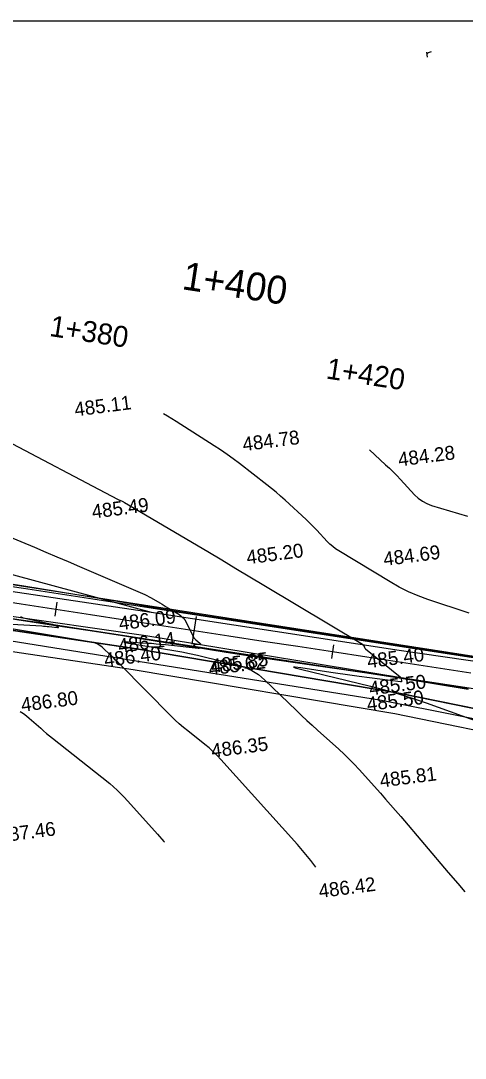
# Model space of a CAD drawing. Extents: x -636600 to -628587, y -1090963 to -1085869.
# Drawn here: x -629105.6 to -629042.1, y -1087862.6 to -1087714.1 of the extents above; entities that cross this region are included whole.
import ezdxf

# ---------------------------------------------------------------- set-up
doc = ezdxf.new("R2010")
doc.units = 0
for name, color, linetype in [('01_PARCELY_NÁVRH_PC', 7, 'Continuous'), ('06_ÚSES_IP_NAVRH', 7, 'Continuous'), ('08_LEGENDA_HV', 7, 'Continuous'), ('40', 7, 'Continuous'), ('42', 7, 'Continuous'), ('43', 7, 'Continuous'), ('Ex_Major Contours', 7, 'Continuous'), ('Ex_Minor Contours', 7, 'Continuous'), ('HEKTOMETRY100', 7, 'Continuous'), ('HEKTOMETRY20', 7, 'Continuous'), ('koty_vše', 7, 'Continuous'), ('situace_osa', 7, 'Continuous'), ('situace_těleso', 7, 'Continuous'), ('situace_vozovka', 7, 'Continuous')]:
    doc.layers.add(name, color=color, linetype=linetype)

msp = doc.modelspace()

# ---------------------------------------------------------------- linework, layer by layer
at = {"layer": '01_PARCELY_NÁVRH_PC'}
for points in [[(-629410.3, -1087805.3), (-629198.75, -1087784.34), (-629184.32, -1087783.67), (-629160.47, -1087786.45), (-628984.09, -1087813.91)], [(-629400.06, -1087812.21), (-629199.92, -1087792.51), (-629184.48, -1087792.14), (-629172.97, -1087792.87), (-629126.59, -1087801.45), (-629089.53, -1087806.97), (-629052.12, -1087813.29), (-629032.14, -1087817.38), (-628979.27, -1087824.62), (-628978.88, -1087821.64), (-629031.64, -1087814.42), (-629051.57, -1087810.34), (-629089.06, -1087804.01), (-629126.1, -1087798.49), (-629172.6, -1087789.89), (-629184.42, -1087789.14), (-629200.1, -1087789.51), (-629400.44, -1087809.23)], [(-629031.64, -1087814.42), (-629051.57, -1087810.34), (-629089.06, -1087804.01), (-629126.1, -1087798.49), (-629172.6, -1087789.89), (-629184.42, -1087789.14), (-629200.1, -1087789.51), (-629400.44, -1087809.23)]]:
    msp.add_lwpolyline(points, dxfattribs=at)
at = {"layer": '06_ÚSES_IP_NAVRH'}
msp.add_lwpolyline([(-629559.3, -1087912.87), (-629514.67, -1087903.13), (-629507.96, -1087898.35), (-629477.85, -1087853.71), (-629461.65, -1087836.04), (-629444.91, -1087824.14), (-629428.55, -1087816.83), (-629404.15, -1087811.19), (-629199.75, -1087790.95), (-629172.33, -1087791.1), (-629126.91, -1087799.68), (-629054.01, -1087811.36), (-629031.54, -1087815.86), (-628981.94, -1087822.74)], dxfattribs=at)
at = {"layer": '08_LEGENDA_HV'}
msp.add_line((-629847.27, -1087714.11), (-628734.71, -1087714.11), dxfattribs=at)
at = {"layer": '40'}
for p, q in [((-629126.31, -1087792.86), (-629086.94, -1087798.77)), ((-629126.13, -1087796.57), (-629087.71, -1087802.08)), ((-629086.94, -1087798.77), (-629051.52, -1087804.2)), ((-629087.71, -1087802.08), (-629051.23, -1087808.1)), ((-629051.52, -1087804.2), (-628975.47, -1087815.26)), ((-629051.23, -1087808.1), (-628977.27, -1087819.47))]:
    msp.add_line(p, q, dxfattribs=at)
at = {"layer": '42'}
for p, q in [((-629155.45, -1087780.12), (-629086.94, -1087798.77)), ((-629126.1, -1087798.49), (-629089.06, -1087804.01)), ((-629089.06, -1087804.01), (-629051.57, -1087810.34)), ((-629051.57, -1087810.34), (-629031.64, -1087814.42))]:
    msp.add_line(p, q, dxfattribs=at)
at = {"layer": '43'}
for points in [[(-629047.44, -1087719.34), (-629047.54, -1087718.61)], [(-629047.51, -1087718.85), (-629047.42, -1087718.74), (-629047.32, -1087718.66), (-629047.17, -1087718.6), (-629047.03, -1087718.56), (-629046.87, -1087718.53)]]:
    msp.add_lwpolyline(points, dxfattribs=at)
at = {"layer": 'Ex_Major Contours'}
msp.add_lwpolyline([(-629041.48, -1087798.92), (-629047.4, -1087796.94), (-629048.8, -1087796.43), (-629050.16, -1087795.84), (-629051.5, -1087795.18), (-629052.79, -1087794.44), (-629060.13, -1087789.99), (-629060.59, -1087789.69), (-629061.01, -1087789.36), (-629061.42, -1087789.01), (-629061.8, -1087788.63), (-629063.27, -1087787.03), (-629063.65, -1087786.64), (-629064.03, -1087786.25), (-629064.42, -1087785.87), (-629064.81, -1087785.5), (-629067.81, -1087782.74), (-629068.45, -1087782.17), (-629069.1, -1087781.61), (-629069.76, -1087781.06), (-629070.43, -1087780.53), (-629074.33, -1087777.5), (-629075.22, -1087776.83), (-629076.11, -1087776.18), (-629077.03, -1087775.55), (-629077.95, -1087774.95), (-629083.38, -1087771.48), (-629084.6, -1087770.71), (-629085.18, -1087770.36)], dxfattribs=at)
at = {"layer": 'Ex_Minor Contours'}
for points in [[(-629108.65, -1087773.72), (-629091.74, -1087782.59), (-629091.66, -1087782.63), (-629091.58, -1087782.67), (-629091.5, -1087782.71), (-629091.41, -1087782.74), (-629091.08, -1087782.89), (-629091, -1087782.92), (-629090.92, -1087782.96), (-629090.84, -1087783.01), (-629090.76, -1087783.05), (-629078.86, -1087790.1), (-629076.85, -1087791.29), (-629074.85, -1087792.49), (-629072.84, -1087793.69), (-629070.84, -1087794.89), (-629056.77, -1087803.34), (-629056.72, -1087803.38), (-629056.67, -1087803.42), (-629056.63, -1087803.47), (-629056.59, -1087803.53), (-629056.47, -1087803.78), (-629056.44, -1087803.84), (-629056.4, -1087803.9), (-629056.35, -1087803.95), (-629056.3, -1087804), (-629051.36, -1087808), (-629051.31, -1087808.05), (-629051.26, -1087808.12), (-629051.23, -1087808.19), (-629051.21, -1087808.27), (-629051.16, -1087808.6), (-629051.16, -1087808.67), (-629051.18, -1087808.72), (-629051.23, -1087808.74), (-629051.3, -1087808.74), (-629057.22, -1087807.95), (-629058.23, -1087807.82), (-629059.24, -1087807.67), (-629060.25, -1087807.53), (-629061.26, -1087807.38), (-629065.57, -1087806.73), (-629066.36, -1087806.63), (-629066.63, -1087806.62), (-629066.38, -1087806.72), (-629065.61, -1087806.92), (-629055.6, -1087809.36), (-629053.59, -1087809.88), (-629051.6, -1087810.45), (-629049.63, -1087811.07), (-629047.67, -1087811.74), (-629037.9, -1087815.25)], [(-629055.77, -1087775.52), (-629053.44, -1087777.66), (-629052.9, -1087778.17), (-629052.37, -1087778.69), (-629051.84, -1087779.22), (-629051.33, -1087779.76), (-629049.31, -1087781.95), (-629048.77, -1087782.46), (-629048.19, -1087782.88), (-629047.56, -1087783.22), (-629046.87, -1087783.48), (-629041.76, -1087785.04)], [(-629128.85, -1087778.99), (-629103.64, -1087789.48), (-629102.03, -1087790.16), (-629100.42, -1087790.84), (-629098.8, -1087791.52), (-629097.2, -1087792.21), (-629088.2, -1087796.08), (-629087.88, -1087796.22), (-629087.56, -1087796.38), (-629087.24, -1087796.55), (-629086.93, -1087796.72), (-629085.71, -1087797.45), (-629085.4, -1087797.63), (-629085.09, -1087797.81), (-629084.79, -1087798), (-629084.48, -1087798.18), (-629083.01, -1087799.06), (-629082.69, -1087799.29), (-629082.4, -1087799.56), (-629082.16, -1087799.86), (-629081.97, -1087800.21), (-629081.02, -1087802.15), (-629080.94, -1087802.31), (-629080.83, -1087802.45), (-629080.71, -1087802.59), (-629080.58, -1087802.71), (-629079.99, -1087803.19), (-629079.9, -1087803.28), (-629079.88, -1087803.35), (-629079.93, -1087803.39), (-629080.06, -1087803.41), (-629080.73, -1087803.43), (-629080.85, -1087803.44), (-629080.89, -1087803.47), (-629080.87, -1087803.52), (-629080.77, -1087803.58), (-629080.21, -1087803.86), (-629080.11, -1087803.91), (-629080.08, -1087803.95), (-629080.13, -1087803.97), (-629080.25, -1087803.96), (-629084.92, -1087803.45), (-629085.58, -1087803.38), (-629086.23, -1087803.32), (-629086.89, -1087803.27), (-629087.55, -1087803.23), (-629090.17, -1087803.07), (-629090.67, -1087803.04), (-629090.84, -1087803.06), (-629090.68, -1087803.11), (-629090.19, -1087803.2), (-629083.73, -1087804.26), (-629082.59, -1087804.46), (-629081.45, -1087804.68), (-629080.31, -1087804.92), (-629079.18, -1087805.19), (-629074.66, -1087806.28), (-629073.57, -1087806.62), (-629072.55, -1087807.09), (-629071.6, -1087807.7), (-629070.73, -1087808.44), (-629066.19, -1087812.84), (-629065.45, -1087813.55), (-629064.7, -1087814.26), (-629063.95, -1087814.95), (-629063.19, -1087815.64), (-629060.13, -1087818.39), (-629059.37, -1087819.09), (-629058.64, -1087819.8), (-629057.92, -1087820.54), (-629057.23, -1087821.29), (-629054.19, -1087824.69), (-629053.45, -1087825.51), (-629052.73, -1087826.34), (-629052.01, -1087827.17), (-629051.29, -1087828.01), (-629044.5, -1087836.01), (-629043.13, -1087837.62), (-629042.13, -1087838.78)], [(-629063.4, -1087835.26), (-629064.12, -1087834.3), (-629066.05, -1087832.03), (-629076.98, -1087819.85), (-629077.52, -1087819.27), (-629078.08, -1087818.73), (-629078.66, -1087818.2), (-629079.27, -1087817.7), (-629081.73, -1087815.75), (-629082.34, -1087815.26), (-629082.93, -1087814.74), (-629083.51, -1087814.21), (-629084.07, -1087813.66), (-629091.4, -1087806.23), (-629091.71, -1087805.92), (-629092.03, -1087805.61), (-629092.34, -1087805.3), (-629092.66, -1087805), (-629093.95, -1087803.79), (-629094.28, -1087803.52), (-629094.65, -1087803.3), (-629095.04, -1087803.14), (-629095.46, -1087803.04), (-629109.25, -1087800.77)], [(-629107.73, -1087800.42), (-629102.57, -1087800.74), (-629102.32, -1087800.75), (-629102.07, -1087800.77), (-629101.82, -1087800.8), (-629101.58, -1087800.82), (-629100.32, -1087800.96), (-629100.23, -1087800.96), (-629100.2, -1087800.95), (-629100.22, -1087800.92), (-629100.3, -1087800.88), (-629100.71, -1087800.67), (-629100.82, -1087800.62), (-629100.92, -1087800.58), (-629101.03, -1087800.54), (-629101.15, -1087800.52), (-629105.18, -1087799.61), (-629105.41, -1087799.54), (-629105.6, -1087799.42)], [(-629105.67, -1087812.97), (-629105.22, -1087813.27), (-629104.79, -1087813.6), (-629104.37, -1087813.95), (-629102.74, -1087815.39), (-629102.33, -1087815.75), (-629101.92, -1087816.11), (-629101.5, -1087816.45), (-629101.07, -1087816.79), (-629093.98, -1087822.4), (-629092.88, -1087823.31), (-629091.83, -1087824.26), (-629090.81, -1087825.25), (-629089.84, -1087826.29), (-629086.03, -1087830.53), (-629085.12, -1087831.61), (-629085.06, -1087831.68)]]:
    msp.add_lwpolyline(points, dxfattribs=at)
at = {"layer": 'HEKTOMETRY100'}
msp.add_lwpolyline([(-629080.51, -1087799.39), (-629081.12, -1087803.35)], dxfattribs=at)
at = {"layer": 'HEKTOMETRY20'}
for points in [[(-629100.43, -1087797.34), (-629100.74, -1087799.32)], [(-629060.9, -1087803.42), (-629061.2, -1087805.4)]]:
    msp.add_lwpolyline(points, dxfattribs=at)
at = {"layer": 'situace_osa'}
msp.add_lwpolyline([(-629110.47, -1087796.81), (-629105.53, -1087797.57), (-629100.58, -1087798.33), (-629095.64, -1087799.09), (-629090.7, -1087799.85), (-629085.76, -1087800.61), (-629080.82, -1087801.37), (-629075.87, -1087802.13), (-629070.93, -1087802.89), (-629065.99, -1087803.65), (-629061.05, -1087804.41), (-629056.11, -1087805.17), (-629051.16, -1087805.93), (-629046.22, -1087806.69), (-629041.28, -1087807.45)], dxfattribs=at)
at = {"layer": 'situace_těleso'}
for points in [[(-629150.1, -1087793.04), (-629145.42, -1087793.82), (-629140.48, -1087794.6), (-629135.54, -1087795.35), (-629130.59, -1087796.08), (-629125.63, -1087796.75), (-629120.7, -1087797.57), (-629115.76, -1087798.32), (-629110.81, -1087799.07), (-629105.87, -1087799.84), (-629100.93, -1087800.6), (-629095.98, -1087801.32), (-629091.05, -1087802.1), (-629086.11, -1087802.9), (-629081.17, -1087803.69), (-629076.24, -1087804.49), (-629071.29, -1087805.24), (-629066.35, -1087805.97), (-629061.4, -1087806.69), (-629056.45, -1087807.42), (-629051.51, -1087808.17), (-629046.57, -1087808.97), (-629041.64, -1087809.79)], [(-629040.94, -1087805.22), (-629045.88, -1087804.45), (-629050.82, -1087803.68), (-629055.76, -1087802.9), (-629060.7, -1087802.13), (-629065.64, -1087801.37), (-629070.58, -1087800.61), (-629075.52, -1087799.84), (-629080.46, -1087799.08), (-629085.4, -1087798.31), (-629090.34, -1087797.49), (-629095.26, -1087796.64), (-629100.2, -1087795.85), (-629105.14, -1087795.06), (-629110.08, -1087794.3)]]:
    msp.add_lwpolyline(points, dxfattribs=at)
at = {"layer": 'situace_vozovka'}
for points in [[(-629150.1, -1087792.99), (-629145.4, -1087793.71), (-629140.46, -1087794.47), (-629135.52, -1087795.23), (-629130.58, -1087795.99), (-629125.63, -1087796.75), (-629120.69, -1087797.51), (-629115.75, -1087798.27), (-629110.81, -1087799.03), (-629105.87, -1087799.79), (-629100.93, -1087800.55), (-629095.98, -1087801.31), (-629091.04, -1087802.07), (-629086.1, -1087802.83), (-629081.16, -1087803.59), (-629076.22, -1087804.36), (-629071.27, -1087805.12), (-629066.33, -1087805.88), (-629061.39, -1087806.64), (-629056.45, -1087807.4), (-629051.51, -1087808.16), (-629046.56, -1087808.92), (-629041.62, -1087809.68)], [(-629110.12, -1087794.59), (-629105.18, -1087795.35), (-629100.24, -1087796.11), (-629095.3, -1087796.87), (-629090.36, -1087797.63), (-629085.42, -1087798.39), (-629080.47, -1087799.15), (-629075.53, -1087799.91), (-629070.59, -1087800.67), (-629065.65, -1087801.43), (-629060.71, -1087802.19), (-629055.76, -1087802.95), (-629050.82, -1087803.71), (-629045.88, -1087804.47), (-629040.94, -1087805.23)]]:
    msp.add_lwpolyline(points, dxfattribs=at)

# ---------------------------------------------------------------- texts
at = {"layer": 'HEKTOMETRY100'}
msp.add_text('1+400', height=4, rotation=351.2541, dxfattribs=at).set_placement((-629082.68, -1087752.52))
at = {"layer": 'HEKTOMETRY20'}
for s, p in [('1+380', (-629101.6, -1087759.22)), ('1+420', (-629062.07, -1087765.3))]:
    msp.add_text(s, height=3, rotation=351.2541, dxfattribs=at).set_placement(p)
at = {"layer": 'koty_vše'}
for s, p in [('485.11', (-629097.79, -1087770.75)), ('484.78', (-629073.76, -1087775.73)), ('484.28', (-629051.53, -1087777.91)), ('485.49', (-629095.31, -1087785.38)), ('485.20', (-629073.21, -1087791.92)), ('484.69', (-629053.64, -1087792.16)), ('486.09', (-629091.44, -1087801.37)), ('486.14', (-629091.55, -1087804.59)), ('486.40', (-629093.55, -1087806.61)), ('485.40', (-629055.95, -1087806.79)), ('485.62', (-629078.6, -1087807.83)), ('485.85', (-629078.24, -1087807.48)), ('485.50', (-629055.67, -1087810.69)), ('486.80', (-629105.42, -1087813.02)), ('485.50', (-629056, -1087812.93)), ('486.35', (-629078.24, -1087819.59)), ('485.81', (-629054.15, -1087823.87)), ('487.46', (-629108.62, -1087831.75)), ('486.42', (-629062.88, -1087839.68))]:
    msp.add_text(s, height=2, rotation=7.3843, dxfattribs=at).set_placement(p)

doc.saveas('drawing.dxf')
